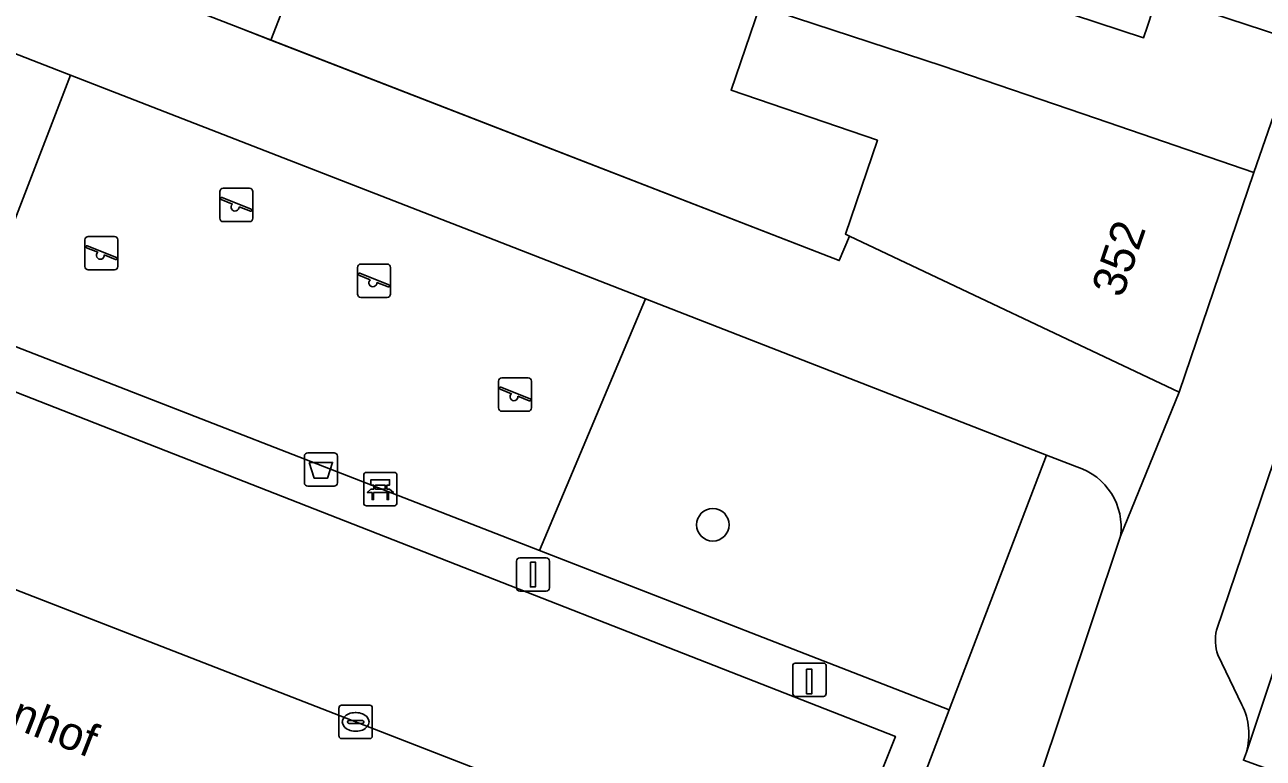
# Model space of a CAD drawing. Extents: x 161248 to 161848, y 384871 to 385383.
# Drawn here: x 161640.06 to 161677.27, y 385117.33 to 385139.35 of the extents above; entities that cross this region are included whole.
import ezdxf

# ---------------------------------------------------------------- set-up
doc = ezdxf.new("R2010")
doc.units = 0
for name, color, linetype in [('IMGEO_Afvalbak', 7, 'Continuous'), ('IMGEO_Bank', 7, 'Continuous'), ('IMGEO_Boom', 7, 'Continuous'), ('IMGEO_Erf', 7, 'Continuous'), ('IMGEO_Groenvoorziening', 7, 'Continuous'), ('IMGEO_Hek', 7, 'Continuous'), ('IMGEO_Kolk', 7, 'Continuous'), ('IMGEO_Laadpaal', 7, 'Continuous'), ('IMGEO_Lichtmast', 7, 'Continuous'), ('IMGEO_Muur', 7, 'Continuous'), ('IMGEO_Openbare_ruimte_label', 7, 'Continuous'), ('IMGEO_Pand', 7, 'Continuous'), ('IMGEO_Pand_nummerreeks', 7, 'Continuous'), ('IMGEO_Parkeervlak_open', 7, 'Continuous'), ('IMGEO_Rijbaan_lokaal_open', 7, 'Continuous'), ('IMGEO_Speelvoorziening', 7, 'Continuous'), ('IMGEO_Terreindeel_zand', 7, 'Continuous'), ('IMGEO_Voetpad_open', 7, 'Continuous')]:
    doc.layers.add(name, color=color, linetype=linetype)

msp = doc.modelspace()

# ---------------------------------------------------------------- linework, layer by layer
at = {"layer": 'IMGEO_Afvalbak'}
for p, q in [((161648.462, 385125.597), (161648.462, 385126.397)), ((161648.462, 385126.397), (161648.462, 385125.597)), ((161648.562, 385126.497), (161649.352, 385126.497)), ((161649.352, 385126.497), (161648.562, 385126.497)), ((161649.452, 385126.397), (161649.452, 385125.597)), ((161649.452, 385125.597), (161649.452, 385126.397)), ((161649.352, 385125.497), (161648.562, 385125.497)), ((161648.562, 385125.497), (161649.352, 385125.497))]:
    msp.add_line(p, q, dxfattribs=at)
msp.add_lwpolyline([(161648.605, 385126.211), (161649.309, 385126.211), (161649.16, 385125.741), (161648.754, 385125.741), (161648.605, 385126.211)], dxfattribs=at)
for centre, start, end in [((161648.562, 385126.397), 90, 180), ((161648.562, 385126.397), 90, 180), ((161649.352, 385126.397), 0, 90), ((161649.352, 385126.397), 360, 90), ((161648.562, 385125.597), 180, 270), ((161648.562, 385125.597), 180, 270), ((161649.352, 385125.597), 270, 0), ((161649.352, 385125.597), 270, 0)]:
    msp.add_arc(centre, 0.1, start, end, dxfattribs=at)
at = {"layer": 'IMGEO_Bank'}
for p, q in [((161650.318, 385125.91), (161651.159, 385125.91)), ((161651.159, 385125.91), (161650.318, 385125.91)), ((161650.243, 385124.985), (161650.243, 385125.826)), ((161650.243, 385125.826), (161650.243, 385124.985)), ((161650.552, 385125.416), (161650.552, 385125.522)), ((161650.596, 385125.522), (161650.596, 385125.416)), ((161650.884, 385125.528), (161650.602, 385125.528)), ((161650.89, 385125.416), (161650.89, 385125.522)), ((161650.934, 385125.522), (161650.934, 385125.416)), ((161651.243, 385125.835), (161651.243, 385124.994)), ((161651.243, 385124.994), (161651.243, 385125.835)), ((161650.94, 385125.308), (161650.547, 385125.308)), ((161650.602, 385125.41), (161650.884, 385125.41)), ((161651.168, 385124.91), (161650.327, 385124.91)), ((161650.327, 385124.91), (161651.168, 385124.91))]:
    msp.add_line(p, q, dxfattribs=at)
for points in [[(161650.546, 385125.528), (161650.46, 385125.528), (161650.46, 385125.689), (161651.023, 385125.689), (161651.023, 385125.528), (161650.94, 385125.528)], [(161650.49, 385125.308), (161650.348, 385125.308), (161650.46, 385125.41), (161650.546, 385125.41)], [(161650.54, 385125.301), (161650.54, 385125.094), (161650.497, 385125.094), (161650.497, 385125.301)], [(161650.94, 385125.41), (161651.023, 385125.41), (161651.135, 385125.308), (161650.996, 385125.308)], [(161650.99, 385125.301), (161650.99, 385125.094), (161650.946, 385125.094), (161650.946, 385125.301)]]:
    msp.add_lwpolyline(points, dxfattribs=at)
for centre, radius, start, end in [((161650.321, 385125.832), 0.0779, 92.4484, 184.2845), ((161650.321, 385125.832), 0.0779, 92.4484, 184.2845), ((161651.165, 385125.832), 0.0779, 2.4484, 94.2845), ((161651.165, 385125.832), 0.0779, 2.4484, 94.2845), ((161650.545, 385125.521), 0.00671, 2.8957, 87.1043), ((161650.602, 385125.521), 0.00671, 92.8957, 177.1043), ((161650.884, 385125.521), 0.00671, 2.8957, 87.1043), ((161650.941, 385125.521), 0.00671, 92.8957, 177.1043), ((161650.49, 385125.301), 0.00671, 2.8957, 87.1043), ((161650.547, 385125.301), 0.00671, 92.8957, 177.1043), ((161650.545, 385125.417), 0.00671, 272.8957, 357.1043), ((161650.602, 385125.417), 0.00671, 182.8957, 267.1043), ((161650.884, 385125.417), 0.00671, 272.8957, 357.1043), ((161650.941, 385125.417), 0.00671, 182.8957, 267.1043), ((161650.939, 385125.301), 0.00671, 2.8957, 87.1043), ((161650.996, 385125.301), 0.00671, 92.8957, 177.1043), ((161650.321, 385124.988), 0.0779, 182.4484, 274.2845), ((161650.321, 385124.988), 0.0779, 182.4484, 274.2845), ((161651.165, 385124.988), 0.0779, 272.4484, 4.2845), ((161651.165, 385124.988), 0.0779, 272.4484, 4.2845)]:
    msp.add_arc(centre, radius, start, end, dxfattribs=at)
at = {"layer": 'IMGEO_Boom'}
msp.add_circle((161660.732, 385124.337), 0.489, dxfattribs=at)
at = {"layer": 'IMGEO_Erf'}
msp.add_lwpolyline([(161654.38, 385156.66), (161647.453, 385138.885), (161664.528, 385132.269), (161664.837, 385133.005), (161664.715, 385133.063), (161665.676, 385135.882), (161661.28, 385137.38), (161662.143, 385139.909), (161667.621, 385138.111), (161672.257, 385136.53), (161676.989, 385134.917), (161678.348, 385138.839), (161674.092, 385140.237), (161673.787, 385139.306), (161673.673, 385138.958), (161668.79, 385140.562)], dxfattribs=at)
at = {"layer": 'IMGEO_Groenvoorziening'}
for points in [[(161641.434, 385137.837), (161630.676, 385142.022), (161627.857, 385134.314), (161638.478, 385130.187)], [(161670.754, 385126.431), (161658.707, 385131.117), (161655.526, 385123.562), (161667.834, 385118.779)]]:
    msp.add_lwpolyline(points, close=True, dxfattribs=at)
for points in [[(161671.666, 385126.076), (161670.754, 385126.431), (161667.834, 385118.779), (161666.443, 385115.134), (161666.421, 385115.003), (161666.41, 385114.87), (161666.412, 385114.737), (161666.425, 385114.605), (161666.45, 385114.474), (161666.487, 385114.346), (161666.534, 385114.222), (161666.593, 385114.103), (161666.662, 385113.989), (161666.742, 385113.882), (161666.83, 385113.783), (161666.927, 385113.692), (161666.971, 385113.655), (161668.21, 385113.199)], [(161669.637, 385114.013), (161672.982, 385123.995)]]:
    msp.add_lwpolyline(points, dxfattribs=at)
msp.add_arc((161671.092, 385124.256), 1.908, 352.1252, 72.4924, dxfattribs=at)
at = {"layer": 'IMGEO_Hek'}
for points in [[(161641.434, 385137.837), (161638.478, 385130.187)], [(161649.392, 385134.744), (161641.434, 385137.837)], [(161658.707, 385131.117), (161653.985, 385132.956)], [(161655.526, 385123.562), (161658.707, 385131.117)], [(161638.478, 385130.187), (161655.526, 385123.562)]]:
    msp.add_lwpolyline(points, dxfattribs=at)
at = {"layer": 'IMGEO_Kolk'}
for p, q in [((161649.501, 385117.994), (161649.501, 385118.846)), ((161649.576, 385118.92), (161650.428, 385118.92)), ((161650.502, 385118.846), (161650.502, 385117.994)), ((161649.76, 385118.414), (161649.76, 385118.426)), ((161649.803, 385118.463), (161650.201, 385118.463)), ((161649.989, 385118.7), (161650.014, 385118.7)), ((161650.244, 385118.426), (161650.244, 385118.414)), ((161650.198, 385118.377), (161649.8, 385118.377)), ((161650.012, 385118.14), (161649.987, 385118.14)), ((161650.428, 385117.92), (161649.576, 385117.92))]:
    msp.add_line(p, q, dxfattribs=at)
for points in [[(161649.501, 385117.994), (161649.501, 385118.846)], [(161649.576, 385118.92), (161650.428, 385118.92)], [(161650.502, 385118.846), (161650.502, 385117.994)], [(161650.428, 385117.92), (161649.576, 385117.92)]]:
    msp.add_lwpolyline(points, dxfattribs=at)
for centre, radius, start, end in [((161649.578, 385118.844), 0.0765, 91.552, 178.448), ((161649.578, 385118.844), 0.0765, 91.552, 178.448), ((161650.426, 385118.844), 0.0765, 1.552, 88.448), ((161650.426, 385118.844), 0.0765, 1.552, 88.448), ((161649.8, 385118.423), 0.0403, 85.8775, 175.7526), ((161650.205, 385118.425), 0.0386, 1.7309, 96.639), ((161649.797, 385118.413), 0.0366, 178.938, 274.7102), ((161650.201, 385118.42), 0.043, 264.8664, 352.4533), ((161649.578, 385117.996), 0.0765, 181.552, 268.448), ((161649.578, 385117.996), 0.0765, 181.552, 268.448), ((161650.426, 385117.996), 0.0765, 271.552, 358.448), ((161650.426, 385117.996), 0.0765, 271.552, 358.448)]:
    msp.add_arc(centre, radius, start, end, dxfattribs=at)
for centre, major_axis, ratio, start_param, end_param in [((161649.988, 385118.42), (-0.387, 0.002), 0.722429, 4.712389, 7.853982), ((161650.013, 385118.42), (-0.39, 0.002), 0.717154, 1.570796, 4.712389)]:
    msp.add_ellipse(centre, major_axis=major_axis, ratio=ratio, start_param=start_param, end_param=end_param, dxfattribs=at)
at = {"layer": 'IMGEO_Laadpaal'}
for p, q in [((161663.135, 385120.102), (161663.135, 385119.261)), ((161663.135, 385120.102), (161663.135, 385119.261)), ((161664.051, 385120.186), (161663.21, 385120.186)), ((161664.051, 385120.186), (161663.21, 385120.186)), ((161664.135, 385119.27), (161664.135, 385120.111)), ((161664.135, 385119.27), (161664.135, 385120.111)), ((161663.219, 385119.186), (161664.06, 385119.186)), ((161663.219, 385119.186), (161664.06, 385119.186))]:
    msp.add_line(p, q, dxfattribs=at)
msp.add_lwpolyline([(161663.55, 385119.999), (161663.71, 385119.999), (161663.71, 385119.266), (161663.55, 385119.266), (161663.55, 385119.999)], dxfattribs=at)
for centre, start, end in [((161663.213, 385120.108), 92.4484, 184.2845), ((161663.213, 385120.108), 92.4484, 184.2845), ((161664.057, 385120.108), 2.4484, 94.2845), ((161664.057, 385120.108), 2.4484, 94.2845), ((161663.213, 385119.264), 182.4484, 274.2845), ((161663.213, 385119.264), 182.4484, 274.2845), ((161664.057, 385119.264), 272.4484, 4.2845), ((161664.057, 385119.264), 272.4484, 4.2845)]:
    msp.add_arc(centre, 0.0779, start, end, dxfattribs=at)
at = {"layer": 'IMGEO_Lichtmast'}
for p, q in [((161654.933, 385123.345), (161655.723, 385123.345)), ((161655.723, 385123.345), (161654.933, 385123.345)), ((161654.833, 385122.445), (161654.833, 385123.245)), ((161654.833, 385123.245), (161654.833, 385122.445)), ((161655.823, 385123.245), (161655.823, 385122.445)), ((161655.823, 385122.445), (161655.823, 385123.245)), ((161655.723, 385122.345), (161654.933, 385122.345)), ((161654.933, 385122.345), (161655.723, 385122.345))]:
    msp.add_line(p, q, dxfattribs=at)
msp.add_lwpolyline([(161655.253, 385123.22), (161655.403, 385123.22), (161655.403, 385122.47), (161655.253, 385122.47), (161655.253, 385123.22)], dxfattribs=at)
for centre, start, end in [((161654.933, 385123.245), 90, 180), ((161654.933, 385123.245), 90, 180), ((161655.723, 385123.245), 0, 90), ((161655.723, 385123.245), 360, 90), ((161654.933, 385122.445), 180, 270), ((161654.933, 385122.445), 180, 270), ((161655.723, 385122.445), 270, 0), ((161655.723, 385122.445), 270, 0)]:
    msp.add_arc(centre, 0.1, start, end, dxfattribs=at)
at = {"layer": 'IMGEO_Muur'}
msp.add_lwpolyline([(161664.837, 385133.005), (161664.528, 385132.269), (161646.511, 385139.25)], dxfattribs=at)
at = {"layer": 'IMGEO_Pand'}
for points in [[(161680.354, 385144.948), (161675.604, 385146.508), (161671.654, 385147.805), (161670.397, 385143.977), (161669.323, 385144.33), (161669.102, 385143.655), (161667.285, 385144.164), (161666.91, 385144.269), (161666.321, 385142.043), (161668.79, 385140.562), (161673.673, 385138.958), (161673.787, 385139.306), (161674.092, 385140.237), (161678.348, 385138.839)], [(161674.738, 385128.314), (161676.989, 385134.917), (161672.257, 385136.53), (161667.621, 385138.111), (161662.143, 385139.909), (161661.28, 385137.38), (161665.676, 385135.882), (161664.715, 385133.063), (161664.837, 385133.005)]]:
    msp.add_lwpolyline(points, close=True, dxfattribs=at)
at = {"layer": 'IMGEO_Parkeervlak_open'}
for points in [[(161676.761, 385117.516), (161678.025, 385121.29), (161684.5, 385140.421), (161690.517, 385158.313), (161697.189, 385177.941), (161703.571, 385196.929), (161706.035, 385204.164), (161709.434, 385213.92), (161709.972, 385215.524), (161712.682, 385222.889), (161713.651, 385225.556), (161720.449, 385244.037), (161722.626, 385250), (161726.678, 385261.096), (161733.029, 385278.466), (161739.471, 385296.017), (161740.815, 385299.728)], [(161739.782, 385298.62), (161738.417, 385297.998), (161737.81, 385297.45), (161730.055, 385276.02), (161728.45, 385271.788), (161724.343, 385260.467), (161723.07, 385256.974), (161720.533, 385250), (161718.722, 385245.02), (161706.349, 385211.281), (161704.317, 385205.403), (161700.995, 385195.418), (161699.788, 385191.873), (161699.123, 385189.971), (161697.7, 385185.702), (161681.519, 385137.762), (161680.062, 385133.527), (161675.862, 385121.175)], [(161625.181, 385128.058), (161665.69, 385112.325), (161665.632, 385112.361), (161665.493, 385112.46), (161665.363, 385112.572), (161665.243, 385112.695), (161665.135, 385112.828), (161665.039, 385112.97), (161664.956, 385113.12), (161664.887, 385113.277), (161664.832, 385113.439), (161664.792, 385113.606), (161664.767, 385113.775), (161664.757, 385113.947), (161664.763, 385114.118), (161664.784, 385114.288), (161664.819, 385114.456), (161664.87, 385114.619), (161664.935, 385114.778), (161666.218, 385117.983), (161628.462, 385132.746)], [(161675.904, 385120.43), (161676.625, 385118.931)]]:
    msp.add_lwpolyline(points, dxfattribs=at)
for centre, radius, start, end in [((161677.192, 385120.876), 1.363, 167.34, 199.1133), ((161674.907, 385118.052), 1.93, 343.8764, 27.1036)]:
    msp.add_arc(centre, radius, start, end, dxfattribs=at)
at = {"layer": 'IMGEO_Rijbaan_lokaal_open'}
msp.add_lwpolyline([(161714.842, 385213.729), (161709.972, 385215.524), (161709.434, 385213.92), (161706.035, 385204.164), (161703.571, 385196.929), (161697.189, 385177.941), (161690.517, 385158.313), (161684.5, 385140.421), (161678.025, 385121.29), (161676.761, 385117.516), (161676.671, 385117.271), (161681.379, 385115.574), (161681.417, 385115.679), (161682.752, 385119.581), (161701.904, 385176.297), (161708.275, 385195.191), (161709.084, 385197.99), (161711.262, 385204.123), (161714.147, 385211.871)], close=True, dxfattribs=at)
msp.add_lwpolyline([(161621.419, 385123.084), (161659.112, 385108.427), (161663.998, 385106.512), (161664.299, 385106.388), (161666.502, 385111.992), (161665.69, 385112.325), (161625.181, 385128.058)], dxfattribs=at)
at = {"layer": 'IMGEO_Speelvoorziening'}
for p, q in [((161646.019, 385134.437), (161646.809, 385134.437)), ((161646.809, 385134.437), (161646.019, 385134.437)), ((161645.919, 385133.537), (161645.919, 385134.337)), ((161645.919, 385134.337), (161645.919, 385133.537)), ((161646.302, 385133.965), (161645.963, 385134.102)), ((161645.988, 385134.162), (161646.864, 385133.809)), ((161646.909, 385134.337), (161646.909, 385133.537)), ((161646.909, 385133.537), (161646.909, 385134.337)), ((161646.84, 385133.749), (161646.5, 385133.886)), ((161646.809, 385133.437), (161646.019, 385133.437)), ((161646.019, 385133.437), (161646.809, 385133.437)), ((161641.97, 385132.988), (161642.76, 385132.988)), ((161642.76, 385132.988), (161641.97, 385132.988)), ((161641.87, 385132.088), (161641.87, 385132.888)), ((161641.87, 385132.888), (161641.87, 385132.088)), ((161642.253, 385132.516), (161641.914, 385132.653)), ((161641.939, 385132.713), (161642.815, 385132.36)), ((161642.86, 385132.888), (161642.86, 385132.088)), ((161642.86, 385132.088), (161642.86, 385132.888)), ((161642.791, 385132.3), (161642.451, 385132.437)), ((161642.76, 385131.988), (161641.97, 385131.988)), ((161641.97, 385131.988), (161642.76, 385131.988)), ((161650.058, 385131.264), (161650.058, 385132.064)), ((161650.058, 385132.064), (161650.058, 385131.264)), ((161650.441, 385131.692), (161650.102, 385131.829)), ((161650.127, 385131.889), (161651.003, 385131.536)), ((161650.158, 385132.164), (161650.948, 385132.164)), ((161650.948, 385132.164), (161650.158, 385132.164)), ((161651.048, 385132.064), (161651.048, 385131.264)), ((161651.048, 385131.264), (161651.048, 385132.064)), ((161650.979, 385131.476), (161650.639, 385131.613)), ((161650.948, 385131.164), (161650.158, 385131.164)), ((161650.158, 385131.164), (161650.948, 385131.164)), ((161654.297, 385127.845), (161654.297, 385128.645)), ((161654.297, 385128.645), (161654.297, 385127.845)), ((161654.366, 385128.47), (161655.242, 385128.117)), ((161654.397, 385128.745), (161655.187, 385128.745)), ((161655.187, 385128.745), (161654.397, 385128.745)), ((161655.287, 385128.645), (161655.287, 385127.845)), ((161655.287, 385127.845), (161655.287, 385128.645)), ((161654.68, 385128.273), (161654.341, 385128.41)), ((161655.218, 385128.057), (161654.878, 385128.194)), ((161655.187, 385127.745), (161654.397, 385127.745)), ((161654.397, 385127.745), (161655.187, 385127.745))]:
    msp.add_line(p, q, dxfattribs=at)
for centre, radius, start, end in [((161646.019, 385134.337), 0.1, 90, 180), ((161646.019, 385134.337), 0.1, 90, 180), ((161646.809, 385134.337), 0.1, 0, 90), ((161646.809, 385134.337), 0.1, 360, 90), ((161645.976, 385134.132), 0.0327, 68.078, 248.078), ((161646.381, 385133.875), 0.12, 130.9928, 5.1632), ((161646.852, 385133.779), 0.0327, 248.078, 68.078), ((161646.019, 385133.537), 0.1, 180, 270), ((161646.019, 385133.537), 0.1, 180, 270), ((161646.809, 385133.537), 0.1, 270, 0), ((161646.809, 385133.537), 0.1, 270, 0), ((161641.97, 385132.888), 0.1, 90, 180), ((161641.97, 385132.888), 0.1, 90, 180), ((161642.76, 385132.888), 0.1, 0, 90), ((161642.76, 385132.888), 0.1, 360, 90), ((161641.927, 385132.683), 0.0327, 68.078, 248.078), ((161642.332, 385132.426), 0.12, 130.9928, 5.1632), ((161642.803, 385132.33), 0.0327, 248.078, 68.078), ((161641.97, 385132.088), 0.1, 180, 270), ((161641.97, 385132.088), 0.1, 180, 270), ((161642.76, 385132.088), 0.1, 270, 0), ((161642.76, 385132.088), 0.1, 270, 0), ((161650.158, 385132.064), 0.1, 90, 180), ((161650.158, 385132.064), 0.1, 90, 180), ((161650.115, 385131.859), 0.0327, 68.078, 248.078), ((161650.948, 385132.064), 0.1, 0, 90), ((161650.948, 385132.064), 0.1, 360, 90), ((161650.52, 385131.602), 0.12, 130.9928, 5.1632), ((161650.991, 385131.506), 0.0327, 248.078, 68.078), ((161650.158, 385131.264), 0.1, 180, 270), ((161650.158, 385131.264), 0.1, 180, 270), ((161650.948, 385131.264), 0.1, 270, 0), ((161650.948, 385131.264), 0.1, 270, 0), ((161654.397, 385128.645), 0.1, 90, 180), ((161654.397, 385128.645), 0.1, 90, 180), ((161654.354, 385128.44), 0.0327, 68.078, 248.078), ((161655.187, 385128.645), 0.1, 0, 90), ((161655.187, 385128.645), 0.1, 360, 90), ((161654.759, 385128.183), 0.12, 130.9928, 5.1632), ((161655.23, 385128.087), 0.0327, 248.078, 68.078), ((161654.397, 385127.845), 0.1, 180, 270), ((161654.397, 385127.845), 0.1, 180, 270), ((161655.187, 385127.845), 0.1, 270, 0), ((161655.187, 385127.845), 0.1, 270, 0)]:
    msp.add_arc(centre, radius, start, end, dxfattribs=at)
at = {"layer": 'IMGEO_Terreindeel_zand'}
msp.add_lwpolyline([(161655.526, 385123.562), (161658.707, 385131.117), (161653.985, 385132.956), (161649.392, 385134.744), (161641.434, 385137.837), (161638.478, 385130.187)], close=True, dxfattribs=at)
at = {"layer": 'IMGEO_Voetpad_open'}
for points in [[(161675.862, 385121.175), (161680.062, 385133.527), (161681.519, 385137.762), (161697.7, 385185.702), (161699.123, 385189.971), (161699.788, 385191.873), (161700.995, 385195.418), (161704.317, 385205.403), (161706.349, 385211.281), (161718.722, 385245.02), (161720.533, 385250), (161723.07, 385256.974), (161724.343, 385260.467), (161728.45, 385271.788), (161730.055, 385276.02), (161737.81, 385297.45), (161738.417, 385297.998), (161739.782, 385298.62)], [(161646.017, 385139.442), (161646.511, 385139.25), (161647.453, 385138.885), (161654.38, 385156.66)], [(161647.453, 385138.885), (161646.511, 385139.25), (161646.017, 385139.442), (161637.729, 385142.655), (161628.877, 385146.101), (161628.491, 385142.872), (161630.676, 385142.022), (161641.434, 385137.837), (161649.392, 385134.744), (161653.985, 385132.956), (161658.707, 385131.117), (161670.754, 385126.431), (161671.666, 385126.076)], [(161672.982, 385123.995), (161674.738, 385128.314), (161664.837, 385133.005), (161664.528, 385132.269), (161647.453, 385138.885)], [(161678.348, 385138.839), (161676.989, 385134.917), (161674.738, 385128.314), (161672.982, 385123.995), (161669.637, 385114.013)], [(161628.462, 385132.746), (161666.218, 385117.983), (161664.935, 385114.778), (161664.87, 385114.619), (161664.819, 385114.456), (161664.784, 385114.288), (161664.763, 385114.118), (161664.757, 385113.947), (161664.767, 385113.775), (161664.792, 385113.606), (161664.832, 385113.439), (161664.887, 385113.277), (161664.956, 385113.12), (161665.039, 385112.97), (161665.135, 385112.828), (161665.243, 385112.695), (161665.363, 385112.572), (161665.493, 385112.46), (161665.632, 385112.361), (161665.69, 385112.325), (161666.502, 385111.992), (161668.26, 385111.3), (161668.72, 385111.118), (161669.637, 385114.013)], [(161668.21, 385113.199), (161666.971, 385113.655), (161666.927, 385113.692), (161666.83, 385113.783), (161666.742, 385113.882), (161666.662, 385113.989), (161666.593, 385114.103), (161666.534, 385114.222), (161666.487, 385114.346), (161666.45, 385114.474), (161666.425, 385114.605), (161666.412, 385114.737), (161666.41, 385114.87), (161666.421, 385115.003), (161666.443, 385115.134), (161667.834, 385118.779), (161655.526, 385123.562), (161638.478, 385130.187)], [(161676.625, 385118.931), (161675.904, 385120.43)], [(161676.671, 385117.271), (161676.761, 385117.516)]]:
    msp.add_lwpolyline(points, dxfattribs=at)
for centre, radius, start, end in [((161671.092, 385124.256), 1.908, 352.1252, 72.4924), ((161677.192, 385120.876), 1.363, 167.34, 199.1133), ((161674.907, 385118.052), 1.93, 343.8764, 27.1036)]:
    msp.add_arc(centre, radius, start, end, dxfattribs=at)

# ---------------------------------------------------------------- texts
at = {"layer": 'IMGEO_Openbare_ruimte_label'}
msp.add_text('Vroenhof', height=1, rotation=338.6456, dxfattribs=at).set_placement((161636.939, 385119.317))
at = {"layer": 'IMGEO_Pand_nummerreeks'}
msp.add_text('352', height=1, rotation=71.1755, dxfattribs=at).set_placement((161673.033, 385131.121))

doc.saveas('drawing.dxf')
